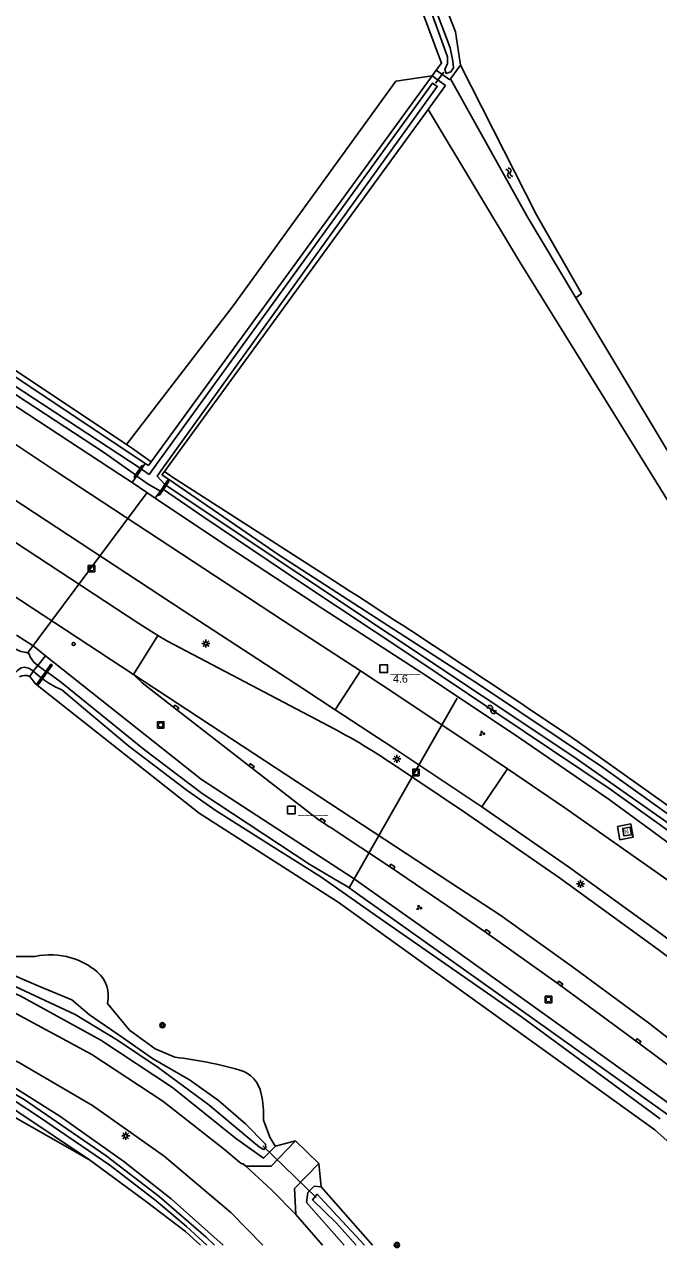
# Model space of a CAD drawing. Extents: x 133000 to 136000, y 400500 to 403500.
# Drawn here: x 135314.6 to 135413.7, y 400499.6 to 400690.7 of the extents above; entities that cross this region are included whole.
import ezdxf

# ---------------------------------------------------------------- set-up
doc = ezdxf.new("R2010")
doc.units = 0
for name, color, linetype in [('gg-afsc-erfafscheiding', 7, 'Continuous'), ('gg-knt-bronhoudergrens', 7, 'Continuous'), ('gg-knt-verharding', 7, 'Continuous'), ('gg-kntw-bovenkant insteek waterloop', 7, 'Continuous'), ('gg-kntw-waterlijn', 7, 'Continuous'), ('gg-kwrk-duiker nz buis', 7, 'Continuous'), ('gg-kwrk-kunstwerk', 7, 'Continuous'), ('gg-kwrk-stuw', 7, 'Continuous'), ('gt-anno-nummer hm paal', 7, 'Continuous'), ('gt-grn-groengrens', 7, 'Continuous'), ('gt-grn-vlakafsluiter', 7, 'Continuous'), ('gt-grn-weggrens', 7, 'Continuous'), ('gt-symb-boom', 7, 'Continuous'), ('gt-symb-groenvak', 7, 'Continuous'), ('gt-symb-hm paal', 7, 'Continuous'), ('gt-symb-kolk', 7, 'Continuous'), ('gt-symb-lichtmast', 7, 'Continuous'), ('gt-symb-nortonput', 7, 'Continuous'), ('gt-symb-rioolschacht', 7, 'Continuous'), ('gt-symb-verkeersbordpaal', 7, 'Continuous'), ('gt-symb-watersymbool', 7, 'Continuous'), ('gx-grn-maaiveld', 7, 'Continuous')]:
    doc.layers.add(name, color=color, linetype=linetype)

# ---------------------------------------------------------------- blocks, each defined once
blk = doc.blocks.new('gt0-LMAST')
at = {"layer": 'gt-symb-lichtmast'}
for p, q in [((-0.18, 0.17), (-0.45, 0.44)), ((-0.01, 0.25), (-0.01, 0.62)), ((0.17, 0.17), (0.44, 0.44)), ((-0.26, 0), (-0.63, 0)), ((-0.18, -0.18), (-0.45, -0.45)), ((-0.01, -0.25), (-0.01, -0.63)), ((0.44, -0.45), (0.17, -0.18)), ((0.24, 0), (0.62, 0))]:
    blk.add_line(p, q, dxfattribs=at)
blk.add_circle((-0.01, 0), 0.25, dxfattribs=at)
blk = doc.blocks.new('gt0-NPUT')
at = {"layer": 'gt-symb-nortonput'}
blk.add_lwpolyline([(-0.57, -0.61), (-0.57, 0.59), (0.63, 0.59), (0.63, -0.61)], close=True, dxfattribs=at)
blk.add_text('N', height=0.7, dxfattribs=at).set_placement((-0.22, -0.38))
blk = doc.blocks.new('gt0-RS')
at = {"layer": 'gt-symb-rioolschacht'}
blk.add_lwpolyline([(-0.5, -0.5), (0.5, -0.5), (0.5, 0.5), (-0.5, 0.5)], close=True, dxfattribs=at)
blk.add_circle((0, 0), 0.375, dxfattribs=at)
blk = doc.blocks.new('gt0-KOLK')
at = {"layer": 'gt-symb-kolk'}
blk.add_lwpolyline([(0, 0), (0.38, 0), (0.38, 0.4), (-0.37, 0.4), (-0.37, 0), (0, 0)], dxfattribs=at)
blk = doc.blocks.new('gt0-BOOM')
at = {"layer": 'gt-symb-boom'}
for radius in [0.4, 0.2]:
    blk.add_circle((0, 0), radius, dxfattribs=at)
blk = doc.blocks.new('gt0-HMpaal')
at = {"layer": 'gt-symb-hm paal'}
blk.add_lwpolyline([(-0.6, 0.6), (0.6, 0.6), (0.6, -0.6), (-0.6, -0.6)], close=True, dxfattribs=at)
blk = doc.blocks.new('gt0-GRVAK')
at = {"layer": 'gt-symb-groenvak'}
for p, q in [((-0.11, 0.19), (-0.23, 0.24)), ((-0.18, 0.15), (0.09, 0.15)), ((-0.09, 0.21), (-0.16, 0.32)), ((-0.05, 0.21), (-0.05, 0.39)), ((0, 0.21), (0.06, 0.32)), ((0.01, 0.19), (0.13, 0.24)), ((0.26, -0.05), (0.2, 0.06)), ((0.3, -0.05), (0.3, 0.13)), ((0.35, -0.05), (0.41, 0.06)), ((-0.25, -0.23), (-0.36, -0.18)), ((-0.32, -0.26), (-0.05, -0.26)), ((-0.23, -0.21), (-0.29, -0.1)), ((-0.18, -0.2), (-0.18, -0.02)), ((-0.14, -0.21), (-0.07, -0.1)), ((-0.12, -0.23), (0, -0.18)), ((0.24, -0.07), (0.12, -0.02)), ((0.17, -0.11), (0.44, -0.11)), ((0.37, -0.07), (0.49, -0.02))]:
    blk.add_line(p, q, dxfattribs=at)
blk = doc.blocks.new('gt0-WA')
at = {"layer": 'gt-symb-watersymbool'}
for centre, start, end in [((-0.32, 0.02), 28.0725, 151.9275), ((0.43, 0.42), 208.0725, 331.9275), ((-0.32, -0.43), 28.0725, 151.9275), ((0.43, -0.03), 208.0725, 331.9275)]:
    blk.add_arc(centre, 0.425, start, end, dxfattribs=at)
blk = doc.blocks.new('gt0-VPAAL')
at = {"layer": 'gt-symb-verkeersbordpaal'}
blk.add_circle((0, 0), 0.25, dxfattribs=at)

msp = doc.modelspace()

# ---------------------------------------------------------------- linework, layer by layer
at = {"layer": 'gg-afsc-erfafscheiding'}
msp.add_line((135439.34, 400551.46), (135400.99, 400578.76), dxfattribs=at)
for points in [[(135330.57, 400625.09), (135315.21, 400635.36), (135298.88, 400646.18), (135283.78, 400656.08), (135268.66, 400665.94), (135235.85, 400687.38), (135235.29, 400688.82)], [(135334.43, 400622.38), (135331.5, 400624.47), (135330.57, 400625.09)], [(135363.1, 400603.74), (135337.64, 400620.1), (135336.52, 400620.9)]]:
    msp.add_lwpolyline(points, dxfattribs=at)
msp.add_arc((134294.21, 398940.74), 1976.89, 55.95381, 57.26907, dxfattribs=at)
at = {"layer": 'gg-knt-bronhoudergrens'}
msp.add_line((135372.67, 400681.88), (135378.35, 400682.7), dxfattribs=at)
for points in [[(135330.57, 400625.09), (135347.23, 400646.77), (135372.67, 400681.88)], [(135400.81, 400648.04), (135418.99, 400617.71), (135433.45, 400594.4), (135430.08, 400592.31), (135411.76, 400621.85), (135392.01, 400653.69), (135377.75, 400677.46)], [(135324.8, 400513.34), (135300.56, 400527.08), (135289.45, 400531.68), (135279.1, 400535.89)]]:
    msp.add_lwpolyline(points, dxfattribs=at)
at = {"layer": 'gg-knt-verharding'}
for p, q in [((135407.3, 400565.41), (135407.68, 400563.33)), ((135356.99, 400516.31), (135360.63, 400512.74)), ((135357.07, 400504.81), (135361.19, 400500))]:
    msp.add_line(p, q, dxfattribs=at)
for points in [[(135367.13, 400589.72), (135355.14, 400597.57), (135319.76, 400620.8), (135284.53, 400644.24)], [(135272.83, 400627.52), (135305.21, 400606.51), (135331.66, 400589.19)], [(135363.18, 400583.67), (135358.14, 400586.98), (135339.62, 400599.08), (135312.57, 400616.84)], [(135309.55, 400612.18), (135332.51, 400597.12), (135335.46, 400595.28)], [(135335.46, 400595.28), (135336.86, 400594.41), (135363.26, 400580.55)], [(135331.66, 400589.19), (135333.01, 400587.86), (135338.2, 400583.85), (135359.11, 400567.61)], [(135390.13, 400574.41), (135384.72, 400578.09), (135370.36, 400587.61), (135367.13, 400589.72)], [(135386.1, 400568.47), (135384.86, 400569.32), (135372.34, 400577.65), (135363.18, 400583.67)], [(135371.82, 400575.41), (135383.42, 400567.63), (135398.26, 400557.4), (135413.66, 400546.22), (135425.56, 400537.3)], [(135433.49, 400543.46), (135429.8, 400546.22), (135415.02, 400557.11), (135399.07, 400568.34), (135390.13, 400574.41)], [(135426.99, 400539.1), (135413.44, 400549.19), (135399.65, 400559.13), (135386.1, 400568.47)], [(135362.39, 400565.33), (135371.99, 400558.98), (135380.65, 400553.07), (135386.87, 400548.78), (135398.22, 400540.71), (135410.44, 400531.72), (135413.96, 400529.1), (135420.32, 400524.2)], [(135407.68, 400563.33), (135409.77, 400563.75), (135409.38, 400565.82), (135407.3, 400565.41)], [(135264.99, 400553.1), (135266.23, 400552.89), (135266.29, 400552.79), (135275.55, 400550.85), (135287, 400547.33), (135300.23, 400542.15), (135312.7, 400536.53), (135325.18, 400529.77), (135336.27, 400522.49), (135345.89, 400514.97), (135348.23, 400512.98), (135348.62, 400512.73), (135348.81, 400512.72), (135349.25, 400512.34)], [(135132.3, 400551.12), (135150.99, 400546.89), (135151.87, 400546.72), (135152.94, 400546.86), (135166.58, 400544.35), (135179, 400542.93), (135192.1, 400542.26), (135192.67, 400541.92), (135197.09, 400541.76), (135202.31, 400541.93), (135203.07, 400542.19), (135209.52, 400542.57), (135222.7, 400543.8), (135235.62, 400545.85), (135248.75, 400547.02), (135262.01, 400546.38), (135275, 400544.14), (135287.94, 400539.8), (135301.49, 400534.3), (135313.88, 400528.49), (135325.28, 400521.84), (135336.46, 400513.92), (135346.9, 400505.11), (135351.9, 400500)], [(135356.99, 400516.31), (135353.17, 400512.36), (135349.25, 400512.34)], [(135360.63, 400512.74), (135356.86, 400508.83), (135357.07, 400504.81)], [(135349.25, 400512.34), (135353.26, 400508.64), (135357.07, 400504.81)]]:
    msp.add_lwpolyline(points, dxfattribs=at)
for centre, radius, start, end in [((135320.48, 400499.7), 91.47, 55.8544, 62.1118), ((135379.76, 400593.81), 33.36, 231.7438, 238.6083)]:
    msp.add_arc(centre, radius, start, end, dxfattribs=at)
at = {"layer": 'gg-kntw-bovenkant insteek waterloop'}
for p, q in [((135334.43, 400622.38), (135378.35, 400682.7)), ((135378.35, 400682.7), (135380.45, 400681.17)), ((135379, 400683.6), (135381.1, 400682.07)), ((135380.45, 400681.17), (135377.75, 400677.46)), ((135381.21, 400682.22), (135381.1, 400682.07)), ((135377.75, 400677.46), (135336.52, 400620.9)), ((135333.51, 400622.13), (135334.01, 400621.8)), ((135334.01, 400621.8), (135334.43, 400622.38)), ((135336.52, 400620.9), (135336.12, 400620.36)), ((135337.14, 400619.66), (135336.12, 400620.36)), ((135331.45, 400619.17), (135335.08, 400616.73)), ((135352.93, 400514.53), (135353.88, 400515.47)), ((135360.99, 400509.13), (135369.03, 400500))]:
    msp.add_line(p, q, dxfattribs=at)
for points in [[(135358.1, 400749.74), (135366.12, 400730.33), (135377.23, 400701.89), (135381.99, 400689.59), (135382.79, 400684.38)], [(135379, 400683.6), (135379.82, 400684.71), (135371.72, 400706.42)], [(135333.51, 400622.13), (135309.35, 400638.21), (135286.8, 400653.05), (135262.46, 400668.8), (135242.77, 400681.23), (135234.66, 400687.23)], [(135232.35, 400684.04), (135247.9, 400673.76), (135277.48, 400654.39), (135304.08, 400637.09), (135329.56, 400620.43), (135331.45, 400619.17)], [(135382.79, 400684.38), (135394.67, 400660.97), (135401.68, 400648.67), (135400.81, 400648.04)], [(135400.81, 400648.04), (135393.15, 400660.82), (135381.21, 400682.22)], [(135337.14, 400619.66), (135354.44, 400607.82), (135385.75, 400587.55), (135404.8, 400574.81), (135423.14, 400561.67), (135437.74, 400550.85)], [(135335.08, 400616.73), (135344.97, 400610.11), (135361.24, 400599.45), (135376.73, 400589.41), (135391.37, 400579.67), (135406.01, 400569.66), (135421.09, 400558.58), (135436.24, 400547.03)], [(135313.39, 400595.3), (135315.97, 400593.62), (135317.9, 400592.09)], [(135317.9, 400592.09), (135342.29, 400572.76), (135366.02, 400557.33), (135382.71, 400545.5), (135415.08, 400522.36)], [(135413.15, 400518.02), (135363.67, 400553.61), (135341.96, 400567.49), (135316.38, 400587.72), (135315.46, 400588.85)], [(135287.79, 400549.98), (135301.44, 400544.36), (135313.94, 400538.94), (135326.59, 400532.05), (135337.78, 400524.63), (135347.63, 400516.7), (135352.01, 400513.62), (135352.93, 400514.53)], [(135303.48, 400547.09), (135304.95, 400546.53), (135311.03, 400545.12), (135316.3, 400545.11)], [(135285.45, 400537.48), (135302.61, 400530.01), (135306.59, 400528.21), (135311, 400525.93), (135320.17, 400520.17), (135330.14, 400513.08), (135337.56, 400507.24), (135345.7, 400500)], [(135327.6, 400537.77), (135331.03, 400533.6), (135335.04, 400530.69), (135338.16, 400529.36)], [(135288.47, 400533.27), (135302.75, 400527.09), (135308.03, 400524.53), (135324.8, 400513.34)], [(135352.01, 400519.53), (135352.98, 400516.9), (135353.79, 400515.56), (135353.88, 400515.47)], [(135420.81, 400517.2), (135419.22, 400515.26), (135417.57, 400514.89), (135415.55, 400515.88), (135413.15, 400518.02)], [(135324.8, 400513.34), (135333.5, 400506.95), (135339.81, 400502.15), (135342.17, 400500)], [(135364.6, 400500), (135358.73, 400506.65), (135358.93, 400508.24), (135359.92, 400509.23), (135360.99, 400509.13)]]:
    msp.add_lwpolyline(points, dxfattribs=at)
for centre, radius, start, end in [((135314.7, 400587.34), 1.69, 63.5352, 119.7132), ((135318.71, 400534.02), 11.35, 73.7213, 102.2406), ((135318.68, 400533.97), 11.4, 49.9348, 73.6541), ((135322.88, 400538.98), 4.86, 345.5978, 49.8569), ((135330.79, 400466.07), 63.72, 78.7911, 83.3598), ((135330.42, 400464.22), 65.61, 74.2092, 78.7891), ((135346.97, 400522.76), 4.77, 11.0147, 74.1992), ((135332.73, 400519.97), 19.28, 358.6945, 11.0731)]:
    msp.add_arc(centre, radius, start, end, dxfattribs=at)
at = {"layer": 'gg-kntw-waterlijn'}
for p, q in [((135316.02, 400589.67), (135317.25, 400588.66)), ((135316.74, 400590.58), (135317.96, 400589.65))]:
    msp.add_line(p, q, dxfattribs=at)
for points in [[(135381.68, 400683.93), (135381.6, 400685.01), (135381.15, 400687.07), (135376.1, 400700.44), (135367.82, 400722.36), (135356.95, 400750.51), (135356.11, 400750.42), (135359.58, 400741.31), (135365.11, 400726.8), (135377.17, 400695.67), (135380.73, 400685.68), (135380.73, 400684.65), (135380.34, 400683.71), (135380.55, 400683.07), (135381.28, 400683.32), (135381.68, 400683.93)], [(135235.75, 400685.06), (135248.73, 400676.46), (135274.21, 400659.75), (135293.14, 400647.34), (135332.71, 400621.4)], [(135332.01, 400620.35), (135327, 400623.92), (135289, 400648.74), (135266.73, 400663.29), (135235.04, 400684)], [(135336.12, 400621.18), (135379.15, 400681.04), (135378.42, 400681.56), (135335.15, 400621.87)], [(135335.15, 400621.87), (135334.1, 400620.43), (135332.91, 400621.25)], [(135332.18, 400620.16), (135333.98, 400618.9), (135335.87, 400617.82)], [(135336.59, 400618.87), (135335.39, 400620.17), (135336.12, 400621.18)], [(135336.34, 400618.05), (135342.67, 400613.77), (135357.96, 400603.44), (135374.88, 400592.26), (135406.17, 400571.25), (135422.04, 400559.91), (135430.85, 400553.27), (135438.46, 400547.86), (135440.28, 400547.11), (135442.59, 400546.96), (135444.64, 400547.29), (135446.87, 400548.41), (135448.2, 400549.72), (135456.02, 400558.48), (135454.94, 400559.44)], [(135454.94, 400559.44), (135447.35, 400550.3), (135445.84, 400548.81), (135444.23, 400548.22), (135441.74, 400547.89), (135439.52, 400548.3), (135435.42, 400551.12), (135421.17, 400561.77), (135400.51, 400576.28), (135357.51, 400604.91), (135336.79, 400618.7)], [(135316.74, 400590.58), (135316.09, 400591.09), (135315.6, 400591.83), (135315.32, 400592.43), (135314.93, 400592.61), (135314.07, 400592.77), (135312.91, 400593.29), (135312.23, 400593.78)], [(135316.02, 400589.67), (135315.82, 400589.83), (135315.25, 400590.16), (135314.59, 400590.33), (135314.12, 400590.2), (135313.53, 400589.78), (135312.69, 400588.88), (135312.42, 400588.48)], [(135418.8, 400517.79), (135396.61, 400533.64), (135366.32, 400555.16), (135365, 400556.08), (135364.08, 400556.64), (135359.24, 400559.47), (135342.41, 400570.58), (135333.37, 400577.4), (135320.45, 400587.84), (135318.64, 400589.2), (135318.18, 400589.51)], [(135317.46, 400588.51), (135317.84, 400588.21), (135318.43, 400587.81), (135319.56, 400587.19), (135320.49, 400586.75), (135323.87, 400583.9), (135330.94, 400577.98), (135340.06, 400571.02), (135344.61, 400567.87), (135353.26, 400562.39), (135360.94, 400557.54), (135369.01, 400551.88), (135392.34, 400535.66), (135413.98, 400519.74)], [(135310.84, 400541.52), (135322.56, 400536.04), (135329.17, 400532.01), (135335.51, 400527.76), (135343.45, 400521.91), (135349.88, 400516.54), (135351.38, 400515.32), (135352.05, 400514.97), (135352.35, 400515.2), (135352.32, 400515.8), (135349.18, 400518.98), (135344.97, 400522.63), (135340.42, 400525.86), (135334.66, 400529.18), (135329.96, 400532.44), (135324.82, 400535.99), (135322.04, 400538.32), (135316.89, 400540.48), (135311.08, 400542.96)], [(135286.26, 400536.35), (135297.21, 400531.6), (135309.84, 400525.49), (135314.57, 400522.78), (135327.39, 400513.97), (135335.67, 400507.6), (135343.03, 400501.24), (135344.32, 400500)], [(135285.86, 400535.36), (135296.58, 400530.85), (135308.86, 400525.04), (135313.02, 400522.58), (135316.85, 400520.13), (135327.99, 400512.52), (135335.24, 400506.93), (135339.96, 400502.91), (135343.14, 400500)], [(135367.77, 400500), (135361.52, 400506.74), (135360.4, 400507.96), (135359.66, 400507.11), (135363.39, 400503.46), (135366.45, 400500)]]:
    msp.add_lwpolyline(points, dxfattribs=at)
at = {"layer": 'gg-kwrk-duiker nz buis'}
for p, q in [((135378.89, 400681.58), (135380.16, 400683.3)), ((135333.81, 400617.59), (135315.12, 400592.49)), ((135351.89, 400515.54), (135360.24, 400507.43))]:
    msp.add_line(p, q, dxfattribs=at)
msp.add_lwpolyline([(135365.44, 400555.96), (135376.46, 400575.35), (135382.28, 400585.49)], dxfattribs=at)
at = {"layer": 'gg-kwrk-kunstwerk'}
for p, q in [((135333.19, 400621.67), (135332.91, 400621.25)), ((135331.96, 400619.84), (135332.18, 400620.16)), ((135332.71, 400621.4), (135332.01, 400620.35)), ((135332.18, 400620.16), (135332.91, 400621.25)), ((135335.5, 400617.28), (135335.87, 400617.82)), ((135335.7, 400617.12), (135336.34, 400618.05)), ((135336.59, 400618.87), (135335.87, 400617.82)), ((135336.34, 400618.05), (135336.79, 400618.7)), ((135336.59, 400618.87), (135337, 400619.47)), ((135335.5, 400617.28), (135335.7, 400617.12))]:
    msp.add_line(p, q, dxfattribs=at)
for points in [[(135333.19, 400621.67), (135332.98, 400621.81), (135332.71, 400621.4)], [(135331.96, 400619.84), (135331.77, 400619.98), (135332.01, 400620.35)], [(135337, 400619.47), (135337.22, 400619.31), (135336.79, 400618.7)]]:
    msp.add_lwpolyline(points, dxfattribs=at)
at = {"layer": 'gg-kwrk-stuw'}
for p, q in [((135317.25, 400588.66), (135317.96, 400589.65)), ((135318.18, 400589.51), (135317.46, 400588.51))]:
    msp.add_line(p, q, dxfattribs=at)
for points in [[(135318.18, 400589.51), (135318.98, 400590.62), (135318.77, 400590.78), (135317.96, 400589.65)], [(135317.46, 400588.51), (135316.76, 400587.54), (135316.55, 400587.68), (135317.25, 400588.66)]]:
    msp.add_lwpolyline(points, dxfattribs=at)
at = {"layer": 'gt-grn-groengrens'}
for p, q in [((135353.88, 400515.47), (135356.99, 400516.31)), ((135360.63, 400512.74), (135360.99, 400509.13))]:
    msp.add_line(p, q, dxfattribs=at)
at = {"layer": 'gt-grn-vlakafsluiter'}
for p, q in [((135378.35, 400682.7), (135379, 400683.6)), ((135381.21, 400682.22), (135382.79, 400684.38)), ((135316.74, 400590.58), (135317.9, 400592.09)), ((135316.02, 400589.67), (135315.46, 400588.85)), ((135316.74, 400590.58), (135316.02, 400589.67))]:
    msp.add_line(p, q, dxfattribs=at)
at = {"layer": 'gt-grn-weggrens'}
for p, q in [((135331.66, 400589.19), (135335.46, 400595.28)), ((135363.18, 400583.67), (135367.13, 400589.72)), ((135386.1, 400568.47), (135390.13, 400574.41))]:
    msp.add_line(p, q, dxfattribs=at)
for points in [[(135331.66, 400589.19), (135381.12, 400556.74), (135388.93, 400551.62), (135400.26, 400543.47), (135412.35, 400534.57)], [(135412.35, 400534.57), (135441.17, 400512.04), (135455.63, 400500)]]:
    msp.add_lwpolyline(points, dxfattribs=at)
at = {"layer": 'gx-grn-maaiveld'}
for p, q in [((135333.51, 400622.13), (135333.19, 400621.67)), ((135331.45, 400619.17), (135331.96, 400619.84)), ((135337, 400619.47), (135337.14, 400619.66)), ((135335.5, 400617.28), (135335.08, 400616.73))]:
    msp.add_line(p, q, dxfattribs=at)

# ---------------------------------------------------------------- block references
at = {"layer": 'gt-symb-boom'}
for p in [(135336.2, 400534.37), (135372.84, 400500.03)]:
    msp.add_blockref('gt0-BOOM', p, dxfattribs=at)
at = {"layer": 'gt-symb-groenvak'}
for p in [(135386.13, 400579.95), (135376.28, 400552.74)]:
    msp.add_blockref('gt0-GRVAK', p, dxfattribs=at)
at = {"layer": 'gt-symb-hm paal'}
for p in [(135370.78, 400590.06), (135356.35, 400568.01)]:
    msp.add_blockref('gt0-HMpaal', p, dxfattribs=at)
at = {"layer": 'gt-symb-kolk'}
for p, rotation in [((135338.2, 400583.85), -37.82543820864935), ((135350, 400574.69), -37.836761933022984), ((135361.11, 400566.15), -33.15513146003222), ((135371.99, 400558.98), -34.30778784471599), ((135386.87, 400548.78), -35.40916375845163), ((135398.22, 400540.71), -36.316309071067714), ((135410.44, 400531.72), -36.7197949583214)]:
    msp.add_blockref('gt0-KOLK', p, dxfattribs=dict(at, rotation=rotation))
at = {"layer": 'gt-symb-lichtmast'}
for p in [(135343, 400594.01), (135372.86, 400575.98), (135401.56, 400556.46), (135330.48, 400517.07)]:
    msp.add_blockref('gt0-LMAST', p, dxfattribs=at)
at = {"layer": 'gt-symb-nortonput', "rotation": -170.67893928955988}
msp.add_blockref('gt0-NPUT', (135408.85, 400564.62), dxfattribs=at)
at = {"layer": 'gt-symb-rioolschacht'}
for p in [(135325.11, 400605.72), (135335.93, 400581.29), (135375.82, 400573.85), (135396.53, 400538.39)]:
    msp.add_blockref('gt0-RS', p, dxfattribs=at)
at = {"layer": 'gt-symb-verkeersbordpaal'}
msp.add_blockref('gt0-VPAAL', (135322.32, 400593.93), dxfattribs=at)
at = {"layer": 'gt-symb-watersymbool'}
for p, rotation in [((135390.39, 400667.59), -60.8451896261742), ((135387.61, 400583.74), -30.33480582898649)]:
    msp.add_blockref('gt0-WA', p, dxfattribs=dict(at, rotation=rotation))

# ---------------------------------------------------------------- texts
at = {"layer": 'gt-anno-nummer hm paal'}
msp.add_text('4.6', height=1.25, dxfattribs=at).set_placement((135372.23, 400587.89))
at = {"layer": 'gt-symb-hm paal'}
for p in [(135371.86, 400589.46), (135357.43, 400567.4)]:
    msp.add_text('_____', height=1.25, dxfattribs=at).set_placement(p)

doc.saveas('drawing.dxf')
